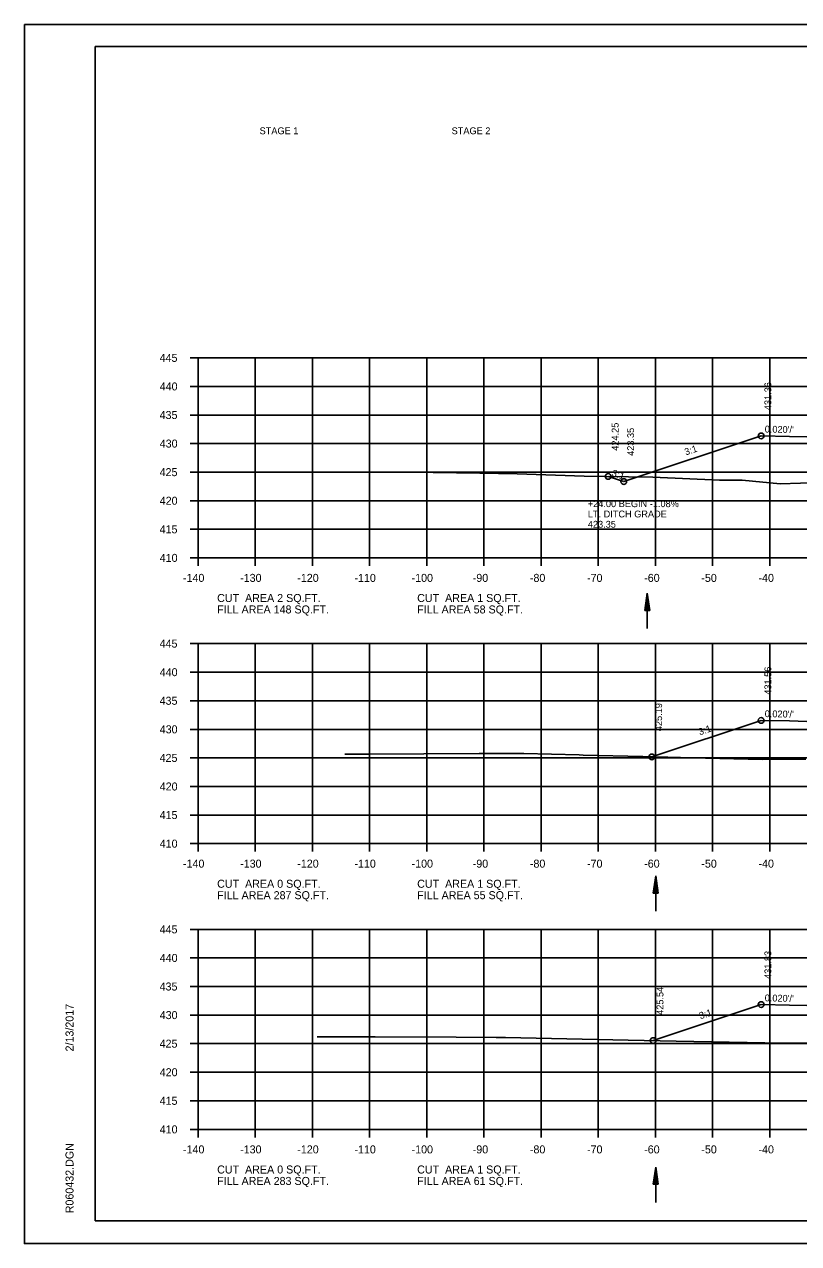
# Model space of a CAD drawing. Extents: x 1538688 to 1540766, y 656250 to 671912.
# Drawn here: x 1538687.8 to 1538823.2, y 659964.6 to 660178 of the extents above; entities that cross this region are included whole.
import ezdxf

# ---------------------------------------------------------------- set-up
doc = ezdxf.new("R2010")
doc.units = 0
for name, color, linetype in [('15', 7, 'Continuous'), ('18', 7, 'Continuous'), ('20', 7, 'Continuous'), ('22', 7, 'Continuous'), ('26', 7, 'Continuous'), ('39', 7, 'Continuous'), ('40', 7, 'Continuous'), ('41', 7, 'Continuous'), ('42', 7, 'Continuous'), ('Borings', 7, 'Continuous'), ('Default', 7, 'Continuous'), ('Horizontal Alignment', 7, 'Continuous'), ('RipRap', 7, 'Continuous')]:
    doc.layers.add(name, color=color, linetype=linetype)

msp = doc.modelspace()

# ---------------------------------------------------------------- linework, layer by layer
at = {"layer": '15'}
for p, q in [((1538796.32, 660075.44), (1538796.77, 660078.44)), ((1538796.39, 660075.44), (1538796.77, 660077.94)), ((1538796.47, 660075.44), (1538796.77, 660077.42)), ((1538797.22, 660075.44), (1538796.77, 660078.44)), ((1538797.14, 660075.44), (1538796.77, 660077.94)), ((1538797.06, 660075.44), (1538796.77, 660077.42)), ((1538796.32, 660075.44), (1538797.22, 660075.44)), ((1538796.54, 660075.44), (1538796.77, 660076.92)), ((1538796.62, 660075.44), (1538796.77, 660076.41)), ((1538796.7, 660075.44), (1538796.77, 660075.91)), ((1538796.99, 660075.44), (1538796.77, 660076.92)), ((1538796.91, 660075.44), (1538796.77, 660076.41)), ((1538796.84, 660075.44), (1538796.77, 660075.91)), ((1538797.79, 660025.97), (1538798.24, 660028.97)), ((1538797.86, 660025.97), (1538798.24, 660028.47)), ((1538798.69, 660025.97), (1538798.24, 660028.97)), ((1538798.61, 660025.97), (1538798.24, 660028.47)), ((1538797.94, 660025.97), (1538798.24, 660027.96)), ((1538798.01, 660025.97), (1538798.24, 660027.46)), ((1538798.09, 660025.97), (1538798.24, 660026.95)), ((1538798.16, 660025.97), (1538798.24, 660026.45)), ((1538798.53, 660025.97), (1538798.24, 660027.96)), ((1538798.46, 660025.97), (1538798.24, 660027.46)), ((1538798.38, 660025.97), (1538798.24, 660026.95)), ((1538798.31, 660025.97), (1538798.24, 660026.45)), ((1538797.79, 660025.97), (1538798.69, 660025.97)), ((1538797.79, 659975.04), (1538798.24, 659978.04)), ((1538797.86, 659975.04), (1538798.24, 659977.54)), ((1538797.94, 659975.04), (1538798.24, 659977.02)), ((1538798.69, 659975.04), (1538798.24, 659978.04)), ((1538798.61, 659975.04), (1538798.24, 659977.54)), ((1538798.53, 659975.04), (1538798.24, 659977.02)), ((1538797.79, 659975.04), (1538798.69, 659975.04)), ((1538798.01, 659975.04), (1538798.24, 659976.52)), ((1538798.09, 659975.04), (1538798.24, 659976.01)), ((1538798.16, 659975.04), (1538798.24, 659975.51)), ((1538798.46, 659975.04), (1538798.24, 659976.52)), ((1538798.38, 659975.04), (1538798.24, 659976.01)), ((1538798.31, 659975.04), (1538798.24, 659975.51))]:
    msp.add_line(p, q, dxfattribs=at)
at = {"layer": '18'}
for points in [[(1538755.23, 660099.63), (1538767.44, 660099.46), (1538773.99, 660099.36), (1538785.7, 660098.94), (1538793.48, 660098.82), (1538797.72, 660098.75), (1538809.4, 660098.25), (1538813.35, 660098.23), (1538820.04, 660097.58), (1538827.15, 660097.8)], [(1538743.85, 660050.28), (1538748.01, 660050.26), (1538767.32, 660050.4), (1538775.05, 660050.38), (1538775.17, 660050.38), (1538784.86, 660050.17), (1538785.53, 660050.12), (1538795.97, 660049.85), (1538806.96, 660049.61), (1538816.85, 660049.36), (1538824.53, 660049.39)], [(1538739.01, 660000.83), (1538749.13, 660000.8), (1538763.3, 660000.76), (1538770.31, 660000.72), (1538771.97, 660000.7), (1538793.39, 660000.24), (1538796.19, 660000.2), (1538801.83, 660000.09), (1538820.4, 659999.69), (1538845.13, 659999.81)]]:
    msp.add_lwpolyline(points, dxfattribs=at)
at = {"layer": '20'}
for points in [[(1538789.94, 660098.88), (1538792.65, 660097.98), (1538816.67, 660105.98), (1538821.67, 660105.88), (1538824.67, 660105.82), (1538825.17, 660105.82), (1538825.18, 660105.32), (1538826.18, 660105.34), (1538858.18, 660104.57), (1538890.18, 660103.8), (1538891.18, 660103.78), (1538891.19, 660104.28), (1538891.69, 660104.28), (1538894.69, 660104.34), (1538899.69, 660104.44), (1538907.47, 660101.84)], [(1538797.55, 660049.81), (1538816.67, 660056.19), (1538821.67, 660056.09), (1538824.67, 660056.03), (1538825.17, 660056.03), (1538825.18, 660055.53), (1538826.18, 660055.55), (1538858.18, 660054.83), (1538890.18, 660054.11), (1538891.18, 660054.09), (1538891.19, 660054.59), (1538891.69, 660054.59), (1538894.69, 660054.65), (1538899.69, 660054.75), (1538914.2, 660049.91)], [(1538797.79, 660000.17), (1538816.67, 660006.46), (1538821.67, 660006.36), (1538824.67, 660006.3), (1538825.17, 660006.3), (1538825.18, 660005.8), (1538826.18, 660005.82), (1538858.18, 660005.15), (1538890.18, 660004.49), (1538891.18, 660004.47), (1538891.19, 660004.97), (1538891.69, 660004.97), (1538894.69, 660005.03), (1538899.69, 660005.13), (1538915.67, 659999.8)]]:
    msp.add_lwpolyline(points, dxfattribs=at)
at = {"layer": '22'}
for p, q in [((1538718.18, 660119.63), (1538998.18, 660119.63)), ((1538718.18, 660084.63), (1538718.18, 660119.63)), ((1538728.18, 660084.63), (1538728.18, 660119.63)), ((1538738.18, 660084.63), (1538738.18, 660119.63)), ((1538748.18, 660084.63), (1538748.18, 660119.63)), ((1538758.18, 660084.63), (1538758.18, 660119.63)), ((1538768.18, 660084.63), (1538768.18, 660119.63)), ((1538778.18, 660084.63), (1538778.18, 660119.63)), ((1538788.18, 660084.63), (1538788.18, 660119.63)), ((1538798.18, 660084.63), (1538798.18, 660119.63)), ((1538808.18, 660084.63), (1538808.18, 660119.63)), ((1538818.18, 660084.63), (1538818.18, 660119.63)), ((1538718.18, 660114.63), (1538998.18, 660114.63)), ((1538718.18, 660109.63), (1538998.18, 660109.63)), ((1538718.18, 660104.63), (1538998.18, 660104.63)), ((1538718.18, 660099.63), (1538998.18, 660099.63)), ((1538718.18, 660094.63), (1538998.18, 660094.63)), ((1538718.18, 660089.63), (1538998.18, 660089.63)), ((1538718.18, 660084.63), (1538998.18, 660084.63)), ((1538718.18, 660069.63), (1538998.18, 660069.63)), ((1538718.18, 660034.63), (1538718.18, 660069.63)), ((1538728.18, 660034.63), (1538728.18, 660069.63)), ((1538738.18, 660034.63), (1538738.18, 660069.63)), ((1538748.18, 660034.63), (1538748.18, 660069.63)), ((1538758.18, 660034.63), (1538758.18, 660069.63)), ((1538768.18, 660034.63), (1538768.18, 660069.63)), ((1538778.18, 660034.63), (1538778.18, 660069.63)), ((1538788.18, 660034.63), (1538788.18, 660069.63)), ((1538798.18, 660034.63), (1538798.18, 660069.63)), ((1538808.18, 660034.63), (1538808.18, 660069.63)), ((1538818.18, 660034.63), (1538818.18, 660069.63)), ((1538718.18, 660064.63), (1538998.18, 660064.63)), ((1538718.18, 660059.63), (1538998.18, 660059.63)), ((1538718.18, 660054.63), (1538998.18, 660054.63)), ((1538718.18, 660049.63), (1538998.18, 660049.63)), ((1538718.18, 660044.63), (1538998.18, 660044.63)), ((1538718.18, 660039.63), (1538998.18, 660039.63)), ((1538718.18, 660034.63), (1538998.18, 660034.63)), ((1538718.18, 660019.63), (1538998.18, 660019.63)), ((1538718.18, 659984.63), (1538718.18, 660019.63)), ((1538728.18, 659984.63), (1538728.18, 660019.63)), ((1538738.18, 659984.63), (1538738.18, 660019.63)), ((1538748.18, 659984.63), (1538748.18, 660019.63)), ((1538758.18, 659984.63), (1538758.18, 660019.63)), ((1538768.18, 659984.63), (1538768.18, 660019.63)), ((1538778.18, 659984.63), (1538778.18, 660019.63)), ((1538788.18, 659984.63), (1538788.18, 660019.63)), ((1538798.18, 659984.63), (1538798.18, 660019.63)), ((1538808.18, 659984.63), (1538808.18, 660019.63)), ((1538818.18, 659984.63), (1538818.18, 660019.63)), ((1538718.18, 660014.63), (1538998.18, 660014.63)), ((1538718.18, 660009.63), (1538998.18, 660009.63)), ((1538718.18, 660004.63), (1538998.18, 660004.63)), ((1538718.18, 659999.63), (1538998.18, 659999.63)), ((1538718.18, 659994.63), (1538998.18, 659994.63)), ((1538718.18, 659989.63), (1538998.18, 659989.63)), ((1538718.18, 659984.63), (1538998.18, 659984.63))]:
    msp.add_line(p, q, dxfattribs=at)
at = {"layer": '26'}
for p, q in [((1538687.78, 660177.98), (1539021.11, 660177.98)), ((1538687.78, 659964.65), (1539021.11, 659964.65))]:
    msp.add_line(p, q, dxfattribs=at)
msp.add_lwpolyline([(1538687.77, 660177.98), (1539021.11, 660177.98), (1539021.11, 659964.64), (1538687.77, 659964.64)], close=True, dxfattribs=at)
for centre in [(1538816.67, 660105.98), (1538789.94, 660098.88), (1538792.65, 660097.98), (1538816.67, 660056.19), (1538797.55, 660049.81), (1538816.67, 660006.46), (1538797.79, 660000.17)]:
    msp.add_circle(centre, 0.5, dxfattribs=at)
at = {"layer": '39'}
for p, q in [((1538796.77, 660072.25), (1538796.77, 660078.44)), ((1538798.24, 660022.79), (1538798.24, 660028.97)), ((1538798.24, 659971.85), (1538798.24, 659978.04))]:
    msp.add_line(p, q, dxfattribs=at)
at = {"layer": 'Borings'}
for p, q in [((1538716.78, 660119.63), (1538718.18, 660119.63)), ((1538718.18, 660084.63), (1538718.18, 660119.63)), ((1538716.78, 660114.63), (1538718.18, 660114.63)), ((1538716.78, 660109.63), (1538718.18, 660109.63)), ((1538716.78, 660104.63), (1538718.18, 660104.63)), ((1538716.78, 660099.63), (1538718.18, 660099.63)), ((1538716.78, 660094.63), (1538718.18, 660094.63)), ((1538716.78, 660089.63), (1538718.18, 660089.63)), ((1538716.78, 660084.63), (1538718.18, 660084.63)), ((1538718.18, 660084.63), (1538998.18, 660084.63)), ((1538718.18, 660083.23), (1538718.18, 660084.63)), ((1538728.18, 660083.23), (1538728.18, 660084.63)), ((1538738.18, 660083.23), (1538738.18, 660084.63)), ((1538748.18, 660083.23), (1538748.18, 660084.63)), ((1538758.18, 660083.23), (1538758.18, 660084.63)), ((1538768.18, 660083.23), (1538768.18, 660084.63)), ((1538778.18, 660083.23), (1538778.18, 660084.63)), ((1538788.18, 660083.23), (1538788.18, 660084.63)), ((1538798.18, 660083.23), (1538798.18, 660084.63)), ((1538808.18, 660083.23), (1538808.18, 660084.63)), ((1538818.18, 660083.23), (1538818.18, 660084.63)), ((1538716.78, 660069.63), (1538718.18, 660069.63)), ((1538718.18, 660034.63), (1538718.18, 660069.63)), ((1538716.78, 660064.63), (1538718.18, 660064.63)), ((1538716.78, 660059.63), (1538718.18, 660059.63)), ((1538716.78, 660054.63), (1538718.18, 660054.63)), ((1538716.78, 660049.63), (1538718.18, 660049.63)), ((1538716.78, 660044.63), (1538718.18, 660044.63)), ((1538716.78, 660039.63), (1538718.18, 660039.63)), ((1538716.78, 660034.63), (1538718.18, 660034.63)), ((1538718.18, 660034.63), (1538998.18, 660034.63)), ((1538718.18, 660033.23), (1538718.18, 660034.63)), ((1538728.18, 660033.23), (1538728.18, 660034.63)), ((1538738.18, 660033.23), (1538738.18, 660034.63)), ((1538748.18, 660033.23), (1538748.18, 660034.63)), ((1538758.18, 660033.23), (1538758.18, 660034.63)), ((1538768.18, 660033.23), (1538768.18, 660034.63)), ((1538778.18, 660033.23), (1538778.18, 660034.63)), ((1538788.18, 660033.23), (1538788.18, 660034.63)), ((1538798.18, 660033.23), (1538798.18, 660034.63)), ((1538808.18, 660033.23), (1538808.18, 660034.63)), ((1538818.18, 660033.23), (1538818.18, 660034.63)), ((1538716.78, 660019.63), (1538718.18, 660019.63)), ((1538718.18, 659984.63), (1538718.18, 660019.63)), ((1538716.78, 660014.63), (1538718.18, 660014.63)), ((1538716.78, 660009.63), (1538718.18, 660009.63)), ((1538716.78, 660004.63), (1538718.18, 660004.63)), ((1538716.78, 659999.63), (1538718.18, 659999.63)), ((1538716.78, 659994.63), (1538718.18, 659994.63)), ((1538716.78, 659989.63), (1538718.18, 659989.63)), ((1538716.78, 659984.63), (1538718.18, 659984.63)), ((1538718.18, 659984.63), (1538998.18, 659984.63)), ((1538718.18, 659983.23), (1538718.18, 659984.63)), ((1538728.18, 659983.23), (1538728.18, 659984.63)), ((1538738.18, 659983.23), (1538738.18, 659984.63)), ((1538748.18, 659983.23), (1538748.18, 659984.63)), ((1538758.18, 659983.23), (1538758.18, 659984.63)), ((1538768.18, 659983.23), (1538768.18, 659984.63)), ((1538778.18, 659983.23), (1538778.18, 659984.63)), ((1538788.18, 659983.23), (1538788.18, 659984.63)), ((1538798.18, 659983.23), (1538798.18, 659984.63)), ((1538808.18, 659983.23), (1538808.18, 659984.63)), ((1538818.18, 659983.23), (1538818.18, 659984.63))]:
    msp.add_line(p, q, dxfattribs=at)
at = {"layer": 'RipRap'}
for p, q in [((1538700.18, 660174.09), (1539016.36, 660174.09)), ((1538700.18, 659968.63), (1538700.18, 660174.09)), ((1538700.18, 659968.63), (1538700.18, 659968.63)), ((1539016.36, 659968.63), (1538700.18, 659968.63))]:
    msp.add_line(p, q, dxfattribs=at)

# ---------------------------------------------------------------- texts
at = {"layer": '40'}
for s, p in [('+24.00 BEGIN -1.08%', (1538786.36, 660093.51)), ('LT. DITCH GRADE', (1538786.36, 660091.71)), ('423.35', (1538786.36, 660089.91))]:
    msp.add_text(s, height=1.2, dxfattribs=at).set_placement(p)
at = {"layer": '41'}
for s, p in [('431.36', (1538818.47, 660110.48)), ('424.25', (1538791.74, 660103.38)), ('423.35', (1538794.45, 660102.48)), ('431.56', (1538818.47, 660060.69)), ('425.19', (1538799.35, 660054.31)), ('431.83', (1538818.47, 660010.96)), ('425.54', (1538799.59, 660004.67))]:
    msp.add_text(s, height=1.2, rotation=90, dxfattribs=at).set_placement(p)
at = {"layer": '42'}
for s, rotation, p in [("0.020'/'", 358.8542, (1538817.3, 660106.57)), ('3:1', 18.4349, (1538803.5, 660102.55)), ('3:1', 341.5651, (1538790.45, 660099)), ("0.020'/'", 358.8542, (1538817.3, 660056.77)), ('3:1', 18.4349, (1538805.95, 660053.57)), ("0.020'/'", 358.8542, (1538817.3, 660007.04)), ('3:1', 18.4349, (1538806.07, 660003.89))]:
    msp.add_text(s, height=1.2, rotation=rotation, dxfattribs=at).set_placement(p)
at = {"layer": 'Default'}
for s, p in [('STAGE 1', (1538728.93, 660158.76)), ('STAGE 2', (1538762.53, 660158.76))]:
    msp.add_text(s, height=1.2, dxfattribs=at).set_placement(p)
at = {"layer": 'Horizontal Alignment'}
for s, p in [('445', (1538711.43, 660118.93)), ('440', (1538711.45, 660113.93)), ('435', (1538711.43, 660108.93)), ('430', (1538711.45, 660103.93)), ('425', (1538711.43, 660098.93)), ('420', (1538711.45, 660093.93)), ('415', (1538711.43, 660088.93)), ('410', (1538711.45, 660083.93)), ('-140', (1538715.52, 660080.43)), ('-130', (1538725.52, 660080.43)), ('-120', (1538735.52, 660080.43)), ('-110', (1538745.52, 660080.43)), ('-100', (1538755.52, 660080.43)), ('-90', (1538766.22, 660080.43)), ('-80', (1538776.22, 660080.43)), ('-70', (1538786.22, 660080.43)), ('-60', (1538796.22, 660080.43)), ('-50', (1538806.22, 660080.43)), ('-40', (1538816.22, 660080.43)), ('CUT  AREA 2 SQ.FT.', (1538721.5, 660076.91)), ('CUT  AREA 1 SQ.FT.', (1538756.5, 660076.91)), ('FILL AREA 148 SQ.FT.', (1538721.5, 660074.91)), ('FILL AREA 58 SQ.FT.', (1538756.5, 660074.91)), ('445', (1538711.43, 660068.93)), ('440', (1538711.45, 660063.93)), ('435', (1538711.43, 660058.93)), ('430', (1538711.45, 660053.93)), ('425', (1538711.43, 660048.93)), ('420', (1538711.45, 660043.93)), ('415', (1538711.43, 660038.93)), ('410', (1538711.45, 660033.93)), ('-140', (1538715.52, 660030.43)), ('-130', (1538725.52, 660030.43)), ('-120', (1538735.52, 660030.43)), ('-110', (1538745.52, 660030.43)), ('-100', (1538755.52, 660030.43)), ('-90', (1538766.22, 660030.43)), ('-80', (1538776.22, 660030.43)), ('-70', (1538786.22, 660030.43)), ('-60', (1538796.22, 660030.43)), ('-50', (1538806.22, 660030.43)), ('-40', (1538816.22, 660030.43)), ('CUT  AREA 0 SQ.FT.', (1538721.5, 660026.91)), ('CUT  AREA 1 SQ.FT.', (1538756.5, 660026.91)), ('FILL AREA 287 SQ.FT.', (1538721.5, 660024.91)), ('FILL AREA 55 SQ.FT.', (1538756.5, 660024.91)), ('445', (1538711.43, 660018.93)), ('440', (1538711.45, 660013.93)), ('435', (1538711.43, 660008.93)), ('430', (1538711.45, 660003.93)), ('425', (1538711.43, 659998.93)), ('420', (1538711.45, 659993.93)), ('415', (1538711.43, 659988.93)), ('410', (1538711.45, 659983.93)), ('-140', (1538715.52, 659980.43)), ('-130', (1538725.52, 659980.43)), ('-120', (1538735.52, 659980.43)), ('-110', (1538745.52, 659980.43)), ('-100', (1538755.52, 659980.43)), ('-90', (1538766.22, 659980.43)), ('-80', (1538776.22, 659980.43)), ('-70', (1538786.22, 659980.43)), ('-60', (1538796.22, 659980.43)), ('-50', (1538806.22, 659980.43)), ('-40', (1538816.22, 659980.43)), ('CUT  AREA 0 SQ.FT.', (1538721.5, 659976.91)), ('CUT  AREA 1 SQ.FT.', (1538756.5, 659976.91)), ('FILL AREA 283 SQ.FT.', (1538721.5, 659974.91)), ('FILL AREA 61 SQ.FT.', (1538756.5, 659974.91))]:
    msp.add_text(s, height=1.4, dxfattribs=at).set_placement(p)
at = {"layer": 'RipRap'}
for s, p in [('2/13/2017', (1538696.37, 659998.27)), ('R060432.DGN', (1538696.37, 659969.95))]:
    msp.add_text(s, height=1.4, rotation=90, dxfattribs=at).set_placement(p)

doc.saveas('drawing.dxf')
